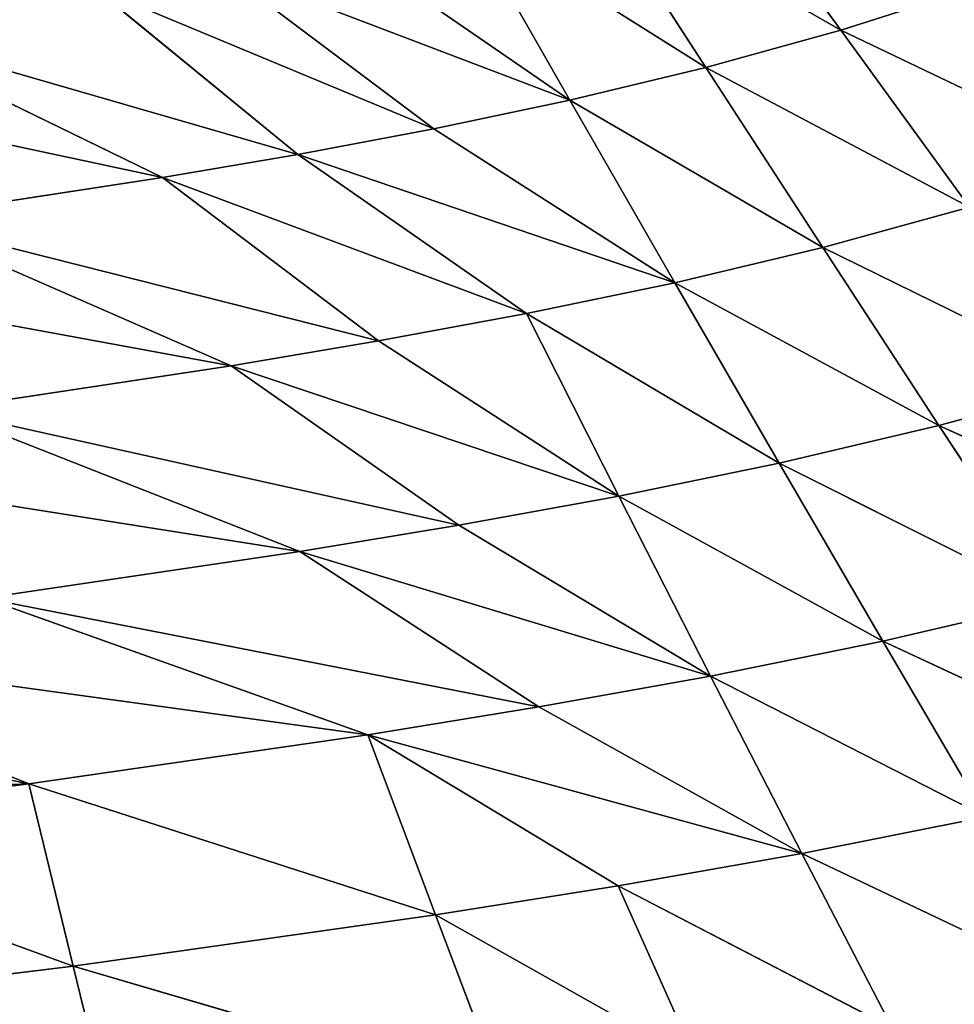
# Model space of a CAD drawing. Extents: x 0 to 605, y 0 to 400.
# Tile 749 of 1056: x 325 to 359, y 92 to 127. Entities that reach past the tile are written whole.
import ezdxf

# ---------------------------------------------------------------- set-up
doc = ezdxf.new("R2010")
doc.units = 0
doc.header["$LTSCALE"] = 25.4
doc.layers.get('0').update_dxf_attribs({"linetype": 'CONTINUOUS'})

# ---------------------------------------------------------------- blocks, each defined once
blk = doc.blocks.new('ATLANTA610_-_S_STL')
at = {"color": 0}
for p, q in [((327.338, 33.934, 306.696), (328.909, 35.6, 313.09)), ((327.338, 33.934, 306.696), (328.909, 35.6, 313.09)), ((327.338, 33.934, 306.696), (342.704, 35.199, 311.198)), ((327.338, 33.934, 306.696), (342.704, 35.199, 311.198)), ((342.704, 35.199, 311.198), (340.305, 33.596, 304.867)), ((342.704, 35.199, 311.198), (340.305, 33.596, 304.867)), ((349.663, 35.005, 310.117), (340.305, 33.596, 304.867)), ((349.663, 35.005, 310.117), (340.305, 33.596, 304.867)), ((349.663, 35.005, 310.117), (346.845, 33.432, 303.826)), ((349.663, 35.005, 310.117), (346.845, 33.432, 303.826)), ((346.845, 33.432, 303.826), (356.655, 34.815, 308.908)), ((346.845, 33.432, 303.826), (356.655, 34.815, 308.908)), ((353.417, 33.272, 302.667), (356.655, 34.815, 308.908)), ((353.417, 33.272, 302.667), (356.655, 34.815, 308.908)), ((353.417, 33.272, 302.667), (363.661, 34.631, 307.535)), ((353.417, 33.272, 302.667), (363.661, 34.631, 307.535)), ((314.439, 34.283, 308.277), (327.338, 33.934, 306.696)), ((314.439, 34.283, 308.277), (327.338, 33.934, 306.696)), ((313.685, 32.764, 301.7), (327.338, 33.934, 306.696)), ((313.685, 32.764, 301.7), (327.338, 33.934, 306.696)), ((325.755, 32.473, 300.175), (327.338, 33.934, 306.696)), ((325.755, 32.473, 300.175), (327.338, 33.934, 306.696)), ((327.338, 33.934, 306.696), (340.305, 33.596, 304.867)), ((327.338, 33.934, 306.696), (340.305, 33.596, 304.867)), ((325.755, 32.473, 300.175), (340.305, 33.596, 304.867)), ((325.755, 32.473, 300.175), (340.305, 33.596, 304.867)), ((340.305, 33.596, 304.867), (337.887, 32.191, 298.421)), ((340.305, 33.596, 304.867), (337.887, 32.191, 298.421)), ((346.845, 33.432, 303.826), (340.305, 33.596, 304.867)), ((346.845, 33.432, 303.826), (340.305, 33.596, 304.867)), ((346.845, 33.432, 303.826), (337.887, 32.191, 298.421)), ((346.845, 33.432, 303.826), (337.887, 32.191, 298.421)), ((344.006, 32.054, 297.427), (353.417, 33.272, 302.667)), ((344.006, 32.054, 297.427), (353.417, 33.272, 302.667)), ((346.845, 33.432, 303.826), (353.417, 33.272, 302.667)), ((346.845, 33.432, 303.826), (353.417, 33.272, 302.667)), ((350.154, 31.921, 296.322), (353.417, 33.272, 302.667)), ((350.154, 31.921, 296.322), (353.417, 33.272, 302.667)), ((350.154, 31.921, 296.322), (360.002, 33.117, 301.354)), ((350.154, 31.921, 296.322), (360.002, 33.117, 301.354)), ((353.417, 33.272, 302.667), (360.002, 33.117, 301.354)), ((353.417, 33.272, 302.667), (360.002, 33.117, 301.354)), ((360.002, 33.117, 301.354), (356.315, 31.791, 295.075)), ((360.002, 33.117, 301.354), (356.315, 31.791, 295.075)), ((313.685, 32.764, 301.7), (325.755, 32.473, 300.175)), ((313.685, 32.764, 301.7), (325.755, 32.473, 300.175)), ((366.572, 32.967, 299.849), (356.315, 31.791, 295.075)), ((366.572, 32.967, 299.849), (356.315, 31.791, 295.075)), ((312.925, 31.437, 294.996), (325.755, 32.473, 300.175)), ((312.925, 31.437, 294.996), (325.755, 32.473, 300.175)), ((325.755, 32.473, 300.175), (337.887, 32.191, 298.421)), ((325.755, 32.473, 300.175), (337.887, 32.191, 298.421)), ((324.16, 31.197, 293.538), (337.887, 32.191, 298.421)), ((324.16, 31.197, 293.538), (337.887, 32.191, 298.421)), ((344.006, 32.054, 297.427), (335.453, 30.964, 291.869)), ((344.006, 32.054, 297.427), (335.453, 30.964, 291.869)), ((344.006, 32.054, 297.427), (337.887, 32.191, 298.421)), ((344.006, 32.054, 297.427), (337.887, 32.191, 298.421)), ((344.006, 32.054, 297.427), (350.154, 31.921, 296.322)), ((344.006, 32.054, 297.427), (350.154, 31.921, 296.322)), ((341.148, 30.852, 290.927), (350.154, 31.921, 296.322)), ((341.148, 30.852, 290.927), (350.154, 31.921, 296.322)), ((346.87, 30.741, 289.882), (350.154, 31.921, 296.322)), ((346.87, 30.741, 289.882), (350.154, 31.921, 296.322)), ((346.87, 30.741, 289.882), (356.315, 31.791, 295.075)), ((346.87, 30.741, 289.882), (356.315, 31.791, 295.075)), ((350.154, 31.921, 296.322), (356.315, 31.791, 295.075)), ((350.154, 31.921, 296.322), (356.315, 31.791, 295.075)), ((356.315, 31.791, 295.075), (352.604, 30.634, 288.705)), ((356.315, 31.791, 295.075), (352.604, 30.634, 288.705)), ((362.462, 31.666, 293.648), (356.315, 31.791, 295.075)), ((362.462, 31.666, 293.648), (356.315, 31.791, 295.075)), ((362.462, 31.666, 293.648), (352.604, 30.634, 288.705)), ((362.462, 31.666, 293.648), (352.604, 30.634, 288.705)), ((358.325, 30.531, 287.361), (362.462, 31.666, 293.648)), ((358.325, 30.531, 287.361), (362.462, 31.666, 293.648)), ((368.567, 31.545, 292.005), (358.325, 30.531, 287.361)), ((368.567, 31.545, 292.005), (358.325, 30.531, 287.361)), ((324.16, 31.197, 293.538), (335.453, 30.964, 291.869)), ((324.16, 31.197, 293.538), (335.453, 30.964, 291.869)), ((322.556, 30.086, 286.796), (335.453, 30.964, 291.869)), ((322.556, 30.086, 286.796), (335.453, 30.964, 291.869)), ((341.148, 30.852, 290.927), (333.003, 29.896, 285.222)), ((341.148, 30.852, 290.927), (333.003, 29.896, 285.222)), ((341.148, 30.852, 290.927), (335.453, 30.964, 291.869)), ((341.148, 30.852, 290.927), (335.453, 30.964, 291.869)), ((338.272, 29.804, 284.335), (346.87, 30.741, 289.882)), ((338.272, 29.804, 284.335), (346.87, 30.741, 289.882)), ((341.148, 30.852, 290.927), (346.87, 30.741, 289.882)), ((341.148, 30.852, 290.927), (346.87, 30.741, 289.882)), ((343.566, 29.715, 283.354), (346.87, 30.741, 289.882)), ((343.566, 29.715, 283.354), (346.87, 30.741, 289.882)), ((346.87, 30.741, 289.882), (352.604, 30.634, 288.705)), ((346.87, 30.741, 289.882), (352.604, 30.634, 288.705)), ((343.566, 29.715, 283.354), (352.604, 30.634, 288.705)), ((343.566, 29.715, 283.354), (352.604, 30.634, 288.705)), ((352.604, 30.634, 288.705), (348.871, 29.627, 282.251)), ((352.604, 30.634, 288.705), (348.871, 29.627, 282.251)), ((358.325, 30.531, 287.361), (348.871, 29.627, 282.251)), ((358.325, 30.531, 287.361), (348.871, 29.627, 282.251)), ((358.325, 30.531, 287.361), (352.604, 30.634, 288.705)), ((358.325, 30.531, 287.361), (352.604, 30.634, 288.705)), ((354.164, 29.543, 280.995), (358.325, 30.531, 287.361)), ((354.164, 29.543, 280.995), (358.325, 30.531, 287.361)), ((364.007, 30.431, 285.817), (354.164, 29.543, 280.995)), ((364.007, 30.431, 285.817), (354.164, 29.543, 280.995)), ((364.007, 30.431, 285.817), (358.325, 30.531, 287.361)), ((364.007, 30.431, 285.817), (358.325, 30.531, 287.361)), ((322.556, 30.086, 286.796), (333.003, 29.896, 285.222)), ((322.556, 30.086, 286.796), (333.003, 29.896, 285.222)), ((320.942, 29.123, 279.958), (333.003, 29.896, 285.222)), ((320.942, 29.123, 279.958), (333.003, 29.896, 285.222)), ((338.272, 29.804, 284.335), (330.54, 28.971, 278.486)), ((338.272, 29.804, 284.335), (330.54, 28.971, 278.486)), ((338.272, 29.804, 284.335), (333.003, 29.896, 285.222)), ((338.272, 29.804, 284.335), (333.003, 29.896, 285.222)), ((335.381, 28.897, 277.659), (343.566, 29.715, 283.354)), ((335.381, 28.897, 277.659), (343.566, 29.715, 283.354)), ((338.272, 29.804, 284.335), (343.566, 29.715, 283.354)), ((338.272, 29.804, 284.335), (343.566, 29.715, 283.354)), ((340.244, 28.825, 276.746), (348.871, 29.627, 282.251)), ((340.244, 28.825, 276.746), (348.871, 29.627, 282.251)), ((343.566, 29.715, 283.354), (348.871, 29.627, 282.251)), ((343.566, 29.715, 283.354), (348.871, 29.627, 282.251)), ((348.871, 29.627, 282.251), (345.117, 28.755, 275.721)), ((348.871, 29.627, 282.251), (345.117, 28.755, 275.721)), ((354.164, 29.543, 280.995), (348.871, 29.627, 282.251)), ((354.164, 29.543, 280.995), (348.871, 29.627, 282.251)), ((354.164, 29.543, 280.995), (345.117, 28.755, 275.721)), ((354.164, 29.543, 280.995), (345.117, 28.755, 275.721)), ((349.98, 28.687, 274.556), (354.164, 29.543, 280.995)), ((349.98, 28.687, 274.556), (354.164, 29.543, 280.995)), ((359.42, 29.461, 279.553), (349.98, 28.687, 274.556)), ((359.42, 29.461, 279.553), (349.98, 28.687, 274.556)), ((359.42, 29.461, 279.553), (354.164, 29.543, 280.995)), ((359.42, 29.461, 279.553), (354.164, 29.543, 280.995)), ((359.42, 29.461, 279.553), (354.809, 28.621, 273.221)), ((359.42, 29.461, 279.553), (354.809, 28.621, 273.221)), ((354.809, 28.621, 273.221), (364.622, 29.383, 277.906)), ((354.809, 28.621, 273.221), (364.622, 29.383, 277.906)), ((319.321, 28.294, 273.032), (330.54, 28.971, 278.486)), ((319.321, 28.294, 273.032), (330.54, 28.971, 278.486)), ((320.942, 29.123, 279.958), (330.54, 28.971, 278.486)), ((320.942, 29.123, 279.958), (330.54, 28.971, 278.486)), ((335.381, 28.897, 277.659), (328.065, 28.174, 271.67)), ((335.381, 28.897, 277.659), (328.065, 28.174, 271.67)), ((335.381, 28.897, 277.659), (330.54, 28.971, 278.486)), ((335.381, 28.897, 277.659), (330.54, 28.971, 278.486)), ((335.381, 28.897, 277.659), (340.244, 28.825, 276.746)), ((335.381, 28.897, 277.659), (340.244, 28.825, 276.746)), ((332.475, 28.116, 270.907), (340.244, 28.825, 276.746)), ((332.475, 28.116, 270.907), (340.244, 28.825, 276.746)), ((336.906, 28.059, 270.065), (345.117, 28.755, 275.721)), ((336.906, 28.059, 270.065), (345.117, 28.755, 275.721)), ((340.244, 28.825, 276.746), (345.117, 28.755, 275.721)), ((340.244, 28.825, 276.746), (345.117, 28.755, 275.721)), ((345.117, 28.755, 275.721), (341.346, 28.004, 269.121)), ((345.117, 28.755, 275.721), (341.346, 28.004, 269.121)), ((349.98, 28.687, 274.556), (341.346, 28.004, 269.121)), ((349.98, 28.687, 274.556), (341.346, 28.004, 269.121)), ((349.98, 28.687, 274.556), (345.117, 28.755, 275.721)), ((349.98, 28.687, 274.556), (345.117, 28.755, 275.721)), ((345.776, 27.95, 268.05), (349.98, 28.687, 274.556)), ((345.776, 27.95, 268.05), (349.98, 28.687, 274.556)), ((354.809, 28.621, 273.221), (345.776, 27.95, 268.05)), ((354.809, 28.621, 273.221), (345.776, 27.95, 268.05)), ((354.809, 28.621, 273.221), (349.98, 28.687, 274.556)), ((354.809, 28.621, 273.221), (349.98, 28.687, 274.556)), ((354.809, 28.621, 273.221), (350.175, 27.898, 266.824)), ((354.809, 28.621, 273.221), (350.175, 27.898, 266.824)), ((354.809, 28.621, 273.221), (359.588, 28.558, 271.696)), ((354.809, 28.621, 273.221), (359.588, 28.558, 271.696))]:
    blk.add_line(p, q, dxfattribs=at)
mesh = blk.add_polyface(dxfattribs=at)
corners = [(367.291, 36.355, 313.611), (363.661, 34.631, 307.535), (356.655, 34.815, 308.908)]
mesh.append_faces([[corners[k] for k in face] for face in [(0, 1, 2)]], dxfattribs={"color": 0})
mesh = blk.add_polyface(dxfattribs=at)
corners = [(328.909, 35.6, 313.09), (327.338, 33.934, 306.696), (314.439, 34.283, 308.277)]
mesh.append_faces([[corners[k] for k in face] for face in [(0, 1, 2)]], dxfattribs={"color": 0})
mesh = blk.add_polyface(dxfattribs=at)
corners = [(328.909, 35.6, 313.09), (342.704, 35.199, 311.198), (327.338, 33.934, 306.696)]
mesh.append_faces([[corners[k] for k in face] for face in [(0, 1, 2)]], dxfattribs={"color": 0})
mesh = blk.add_polyface(dxfattribs=at)
corners = [(342.704, 35.199, 311.198), (340.305, 33.596, 304.867), (327.338, 33.934, 306.696)]
mesh.append_faces([[corners[k] for k in face] for face in [(0, 1, 2)]], dxfattribs={"color": 0})
mesh = blk.add_polyface(dxfattribs=at)
corners = [(342.704, 35.199, 311.198), (349.663, 35.005, 310.117), (340.305, 33.596, 304.867)]
mesh.append_faces([[corners[k] for k in face] for face in [(0, 1, 2)]], dxfattribs={"color": 0})
mesh = blk.add_polyface(dxfattribs=at)
corners = [(349.663, 35.005, 310.117), (346.845, 33.432, 303.826), (340.305, 33.596, 304.867)]
mesh.append_faces([[corners[k] for k in face] for face in [(0, 1, 2)]], dxfattribs={"color": 0})
mesh = blk.add_polyface(dxfattribs=at)
corners = [(349.663, 35.005, 310.117), (356.655, 34.815, 308.908), (346.845, 33.432, 303.826)]
mesh.append_faces([[corners[k] for k in face] for face in [(0, 1, 2)]], dxfattribs={"color": 0})
mesh = blk.add_polyface(dxfattribs=at)
corners = [(356.655, 34.815, 308.908), (353.417, 33.272, 302.667), (346.845, 33.432, 303.826)]
mesh.append_faces([[corners[k] for k in face] for face in [(0, 1, 2)]], dxfattribs={"color": 0})
mesh = blk.add_polyface(dxfattribs=at)
corners = [(356.655, 34.815, 308.908), (363.661, 34.631, 307.535), (353.417, 33.272, 302.667)]
mesh.append_faces([[corners[k] for k in face] for face in [(0, 1, 2)]], dxfattribs={"color": 0})
mesh = blk.add_polyface(dxfattribs=at)
corners = [(363.661, 34.631, 307.535), (360.002, 33.117, 301.354), (353.417, 33.272, 302.667)]
mesh.append_faces([[corners[k] for k in face] for face in [(0, 1, 2)]], dxfattribs={"color": 0})
mesh = blk.add_polyface(dxfattribs=at)
corners = [(314.439, 34.283, 308.277), (327.338, 33.934, 306.696), (313.685, 32.764, 301.7)]
mesh.append_faces([[corners[k] for k in face] for face in [(0, 1, 2)]], dxfattribs={"color": 0})
mesh = blk.add_polyface(dxfattribs=at)
corners = [(327.338, 33.934, 306.696), (325.755, 32.473, 300.175), (313.685, 32.764, 301.7)]
mesh.append_faces([[corners[k] for k in face] for face in [(0, 1, 2)]], dxfattribs={"color": 0})
mesh = blk.add_polyface(dxfattribs=at)
corners = [(327.338, 33.934, 306.696), (340.305, 33.596, 304.867), (325.755, 32.473, 300.175)]
mesh.append_faces([[corners[k] for k in face] for face in [(0, 1, 2)]], dxfattribs={"color": 0})
mesh = blk.add_polyface(dxfattribs=at)
corners = [(340.305, 33.596, 304.867), (337.887, 32.191, 298.421), (325.755, 32.473, 300.175)]
mesh.append_faces([[corners[k] for k in face] for face in [(0, 1, 2)]], dxfattribs={"color": 0})
mesh = blk.add_polyface(dxfattribs=at)
corners = [(340.305, 33.596, 304.867), (346.845, 33.432, 303.826), (337.887, 32.191, 298.421)]
mesh.append_faces([[corners[k] for k in face] for face in [(0, 1, 2)]], dxfattribs={"color": 0})
mesh = blk.add_polyface(dxfattribs=at)
corners = [(337.887, 32.191, 298.421), (353.417, 33.272, 302.667), (344.006, 32.054, 297.427), (346.845, 33.432, 303.826)]
mesh.append_faces([[corners[k] for k in face] for face in [(0, 1, 2), (1, 0, 3)]], dxfattribs={"vtx0": -1, "color": 0})
mesh = blk.add_polyface(dxfattribs=at)
corners = [(353.417, 33.272, 302.667), (350.154, 31.921, 296.322), (344.006, 32.054, 297.427)]
mesh.append_faces([[corners[k] for k in face] for face in [(0, 1, 2)]], dxfattribs={"color": 0})
mesh = blk.add_polyface(dxfattribs=at)
corners = [(353.417, 33.272, 302.667), (360.002, 33.117, 301.354), (350.154, 31.921, 296.322)]
mesh.append_faces([[corners[k] for k in face] for face in [(0, 1, 2)]], dxfattribs={"color": 0})
mesh = blk.add_polyface(dxfattribs=at)
corners = [(360.002, 33.117, 301.354), (356.315, 31.791, 295.075), (350.154, 31.921, 296.322)]
mesh.append_faces([[corners[k] for k in face] for face in [(0, 1, 2)]], dxfattribs={"color": 0})
mesh = blk.add_polyface(dxfattribs=at)
corners = [(360.002, 33.117, 301.354), (366.572, 32.967, 299.849), (356.315, 31.791, 295.075)]
mesh.append_faces([[corners[k] for k in face] for face in [(0, 1, 2)]], dxfattribs={"color": 0})
mesh = blk.add_polyface(dxfattribs=at)
corners = [(302.698, 31.525, 295.496), (325.755, 32.473, 300.175), (312.925, 31.437, 294.996), (302.698, 32.625, 301.063), (313.685, 32.764, 301.7)]
mesh.append_faces([[corners[k] for k in face] for face in [(0, 1, 2), (1, 3, 4)]], dxfattribs={"vtx0": -1, "color": 0})
mesh.append_faces([[corners[k] for k in face] for face in [(1, 0, 3)]], dxfattribs={"vtx0": -1, "vtx2": -1, "color": 0})
mesh = blk.add_polyface(dxfattribs=at)
corners = [(366.572, 32.967, 299.849), (362.462, 31.666, 293.648), (356.315, 31.791, 295.075)]
mesh.append_faces([[corners[k] for k in face] for face in [(0, 1, 2)]], dxfattribs={"color": 0})
mesh = blk.add_polyface(dxfattribs=at)
corners = [(312.925, 31.437, 294.996), (337.887, 32.191, 298.421), (324.16, 31.197, 293.538), (325.755, 32.473, 300.175)]
mesh.append_faces([[corners[k] for k in face] for face in [(0, 1, 2), (1, 0, 3)]], dxfattribs={"vtx0": -1, "color": 0})
mesh = blk.add_polyface(dxfattribs=at)
corners = [(324.16, 31.197, 293.538), (344.006, 32.054, 297.427), (335.453, 30.964, 291.869), (337.887, 32.191, 298.421)]
mesh.append_faces([[corners[k] for k in face] for face in [(0, 1, 2), (1, 0, 3)]], dxfattribs={"vtx0": -1, "color": 0})
mesh = blk.add_polyface(dxfattribs=at)
corners = [(335.453, 30.964, 291.869), (350.154, 31.921, 296.322), (341.148, 30.852, 290.927), (344.006, 32.054, 297.427)]
mesh.append_faces([[corners[k] for k in face] for face in [(0, 1, 2), (1, 0, 3)]], dxfattribs={"vtx0": -1, "color": 0})
mesh = blk.add_polyface(dxfattribs=at)
corners = [(350.154, 31.921, 296.322), (346.87, 30.741, 289.882), (341.148, 30.852, 290.927)]
mesh.append_faces([[corners[k] for k in face] for face in [(0, 1, 2)]], dxfattribs={"color": 0})
mesh = blk.add_polyface(dxfattribs=at)
corners = [(350.154, 31.921, 296.322), (356.315, 31.791, 295.075), (346.87, 30.741, 289.882)]
mesh.append_faces([[corners[k] for k in face] for face in [(0, 1, 2)]], dxfattribs={"color": 0})
mesh = blk.add_polyface(dxfattribs=at)
corners = [(356.315, 31.791, 295.075), (352.604, 30.634, 288.705), (346.87, 30.741, 289.882)]
mesh.append_faces([[corners[k] for k in face] for face in [(0, 1, 2)]], dxfattribs={"color": 0})
mesh = blk.add_polyface(dxfattribs=at)
corners = [(356.315, 31.791, 295.075), (362.462, 31.666, 293.648), (352.604, 30.634, 288.705)]
mesh.append_faces([[corners[k] for k in face] for face in [(0, 1, 2)]], dxfattribs={"color": 0})
mesh = blk.add_polyface(dxfattribs=at)
corners = [(362.462, 31.666, 293.648), (358.325, 30.531, 287.361), (352.604, 30.634, 288.705)]
mesh.append_faces([[corners[k] for k in face] for face in [(0, 1, 2)]], dxfattribs={"color": 0})
mesh = blk.add_polyface(dxfattribs=at)
corners = [(362.462, 31.666, 293.648), (368.567, 31.545, 292.005), (358.325, 30.531, 287.361)]
mesh.append_faces([[corners[k] for k in face] for face in [(0, 1, 2)]], dxfattribs={"color": 0})
mesh = blk.add_polyface(dxfattribs=at)
corners = [(368.567, 31.545, 292.005), (364.007, 30.431, 285.817), (358.325, 30.531, 287.361)]
mesh.append_faces([[corners[k] for k in face] for face in [(0, 1, 2)]], dxfattribs={"color": 0})
mesh = blk.add_polyface(dxfattribs=at)
corners = [(312.161, 30.28, 288.176), (335.453, 30.964, 291.869), (322.556, 30.086, 286.796), (324.16, 31.197, 293.538)]
mesh.append_faces([[corners[k] for k in face] for face in [(0, 1, 2), (1, 0, 3)]], dxfattribs={"vtx0": -1, "color": 0})
mesh = blk.add_polyface(dxfattribs=at)
corners = [(322.556, 30.086, 286.796), (341.148, 30.852, 290.927), (333.003, 29.896, 285.222), (335.453, 30.964, 291.869)]
mesh.append_faces([[corners[k] for k in face] for face in [(0, 1, 2), (1, 0, 3)]], dxfattribs={"vtx0": -1, "color": 0})
mesh = blk.add_polyface(dxfattribs=at)
corners = [(333.003, 29.896, 285.222), (346.87, 30.741, 289.882), (338.272, 29.804, 284.335), (341.148, 30.852, 290.927)]
mesh.append_faces([[corners[k] for k in face] for face in [(0, 1, 2), (1, 0, 3)]], dxfattribs={"vtx0": -1, "color": 0})
mesh = blk.add_polyface(dxfattribs=at)
corners = [(346.87, 30.741, 289.882), (343.566, 29.715, 283.354), (338.272, 29.804, 284.335)]
mesh.append_faces([[corners[k] for k in face] for face in [(0, 1, 2)]], dxfattribs={"color": 0})
mesh = blk.add_polyface(dxfattribs=at)
corners = [(346.87, 30.741, 289.882), (352.604, 30.634, 288.705), (343.566, 29.715, 283.354)]
mesh.append_faces([[corners[k] for k in face] for face in [(0, 1, 2)]], dxfattribs={"color": 0})
mesh = blk.add_polyface(dxfattribs=at)
corners = [(352.604, 30.634, 288.705), (348.871, 29.627, 282.251), (343.566, 29.715, 283.354)]
mesh.append_faces([[corners[k] for k in face] for face in [(0, 1, 2)]], dxfattribs={"color": 0})
mesh = blk.add_polyface(dxfattribs=at)
corners = [(352.604, 30.634, 288.705), (358.325, 30.531, 287.361), (348.871, 29.627, 282.251)]
mesh.append_faces([[corners[k] for k in face] for face in [(0, 1, 2)]], dxfattribs={"color": 0})
mesh = blk.add_polyface(dxfattribs=at)
corners = [(358.325, 30.531, 287.361), (354.164, 29.543, 280.995), (348.871, 29.627, 282.251)]
mesh.append_faces([[corners[k] for k in face] for face in [(0, 1, 2)]], dxfattribs={"color": 0})
mesh = blk.add_polyface(dxfattribs=at)
corners = [(358.325, 30.531, 287.361), (364.007, 30.431, 285.817), (354.164, 29.543, 280.995)]
mesh.append_faces([[corners[k] for k in face] for face in [(0, 1, 2)]], dxfattribs={"color": 0})
mesh = blk.add_polyface(dxfattribs=at)
corners = [(364.007, 30.431, 285.817), (359.42, 29.461, 279.553), (354.164, 29.543, 280.995)]
mesh.append_faces([[corners[k] for k in face] for face in [(0, 1, 2)]], dxfattribs={"color": 0})
mesh = blk.add_polyface(dxfattribs=at)
corners = [(311.392, 29.279, 281.253), (333.003, 29.896, 285.222), (320.942, 29.123, 279.958), (322.556, 30.086, 286.796)]
mesh.append_faces([[corners[k] for k in face] for face in [(0, 1, 2), (1, 0, 3)]], dxfattribs={"vtx0": -1, "color": 0})
mesh = blk.add_polyface(dxfattribs=at)
corners = [(320.942, 29.123, 279.958), (338.272, 29.804, 284.335), (330.54, 28.971, 278.486), (333.003, 29.896, 285.222)]
mesh.append_faces([[corners[k] for k in face] for face in [(0, 1, 2), (1, 0, 3)]], dxfattribs={"vtx0": -1, "color": 0})
mesh = blk.add_polyface(dxfattribs=at)
corners = [(330.54, 28.971, 278.486), (343.566, 29.715, 283.354), (335.381, 28.897, 277.659), (338.272, 29.804, 284.335)]
mesh.append_faces([[corners[k] for k in face] for face in [(0, 1, 2), (1, 0, 3)]], dxfattribs={"vtx0": -1, "color": 0})
mesh = blk.add_polyface(dxfattribs=at)
corners = [(335.381, 28.897, 277.659), (348.871, 29.627, 282.251), (340.244, 28.825, 276.746), (343.566, 29.715, 283.354)]
mesh.append_faces([[corners[k] for k in face] for face in [(0, 1, 2), (1, 0, 3)]], dxfattribs={"vtx0": -1, "color": 0})
mesh = blk.add_polyface(dxfattribs=at)
corners = [(348.871, 29.627, 282.251), (345.117, 28.755, 275.721), (340.244, 28.825, 276.746)]
mesh.append_faces([[corners[k] for k in face] for face in [(0, 1, 2)]], dxfattribs={"color": 0})
mesh = blk.add_polyface(dxfattribs=at)
corners = [(348.871, 29.627, 282.251), (354.164, 29.543, 280.995), (345.117, 28.755, 275.721)]
mesh.append_faces([[corners[k] for k in face] for face in [(0, 1, 2)]], dxfattribs={"color": 0})
mesh = blk.add_polyface(dxfattribs=at)
corners = [(354.164, 29.543, 280.995), (349.98, 28.687, 274.556), (345.117, 28.755, 275.721)]
mesh.append_faces([[corners[k] for k in face] for face in [(0, 1, 2)]], dxfattribs={"color": 0})
mesh = blk.add_polyface(dxfattribs=at)
corners = [(354.164, 29.543, 280.995), (359.42, 29.461, 279.553), (349.98, 28.687, 274.556)]
mesh.append_faces([[corners[k] for k in face] for face in [(0, 1, 2)]], dxfattribs={"color": 0})
mesh = blk.add_polyface(dxfattribs=at)
corners = [(359.42, 29.461, 279.553), (354.809, 28.621, 273.221), (349.98, 28.687, 274.556)]
mesh.append_faces([[corners[k] for k in face] for face in [(0, 1, 2)]], dxfattribs={"color": 0})
mesh = blk.add_polyface(dxfattribs=at)
corners = [(359.42, 29.461, 279.553), (364.622, 29.383, 277.906), (354.809, 28.621, 273.221)]
mesh.append_faces([[corners[k] for k in face] for face in [(0, 1, 2)]], dxfattribs={"color": 0})
mesh = blk.add_polyface(dxfattribs=at)
corners = [(364.622, 29.383, 277.906), (359.588, 28.558, 271.696), (354.809, 28.621, 273.221)]
mesh.append_faces([[corners[k] for k in face] for face in [(0, 1, 2)]], dxfattribs={"color": 0})
mesh = blk.add_polyface(dxfattribs=at)
corners = [(310.619, 28.417, 274.234), (330.54, 28.971, 278.486), (319.321, 28.294, 273.032), (320.942, 29.123, 279.958)]
mesh.append_faces([[corners[k] for k in face] for face in [(0, 1, 2), (1, 0, 3)]], dxfattribs={"vtx0": -1, "color": 0})
mesh = blk.add_polyface(dxfattribs=at)
corners = [(319.321, 28.294, 273.032), (335.381, 28.897, 277.659), (328.065, 28.174, 271.67), (330.54, 28.971, 278.486)]
mesh.append_faces([[corners[k] for k in face] for face in [(0, 1, 2), (1, 0, 3)]], dxfattribs={"vtx0": -1, "color": 0})
mesh = blk.add_polyface(dxfattribs=at)
corners = [(328.065, 28.174, 271.67), (340.244, 28.825, 276.746), (332.475, 28.116, 270.907), (335.381, 28.897, 277.659)]
mesh.append_faces([[corners[k] for k in face] for face in [(0, 1, 2), (1, 0, 3)]], dxfattribs={"vtx0": -1, "color": 0})
mesh = blk.add_polyface(dxfattribs=at)
corners = [(332.475, 28.116, 270.907), (345.117, 28.755, 275.721), (336.906, 28.059, 270.065), (340.244, 28.825, 276.746)]
mesh.append_faces([[corners[k] for k in face] for face in [(0, 1, 2), (1, 0, 3)]], dxfattribs={"vtx0": -1, "color": 0})
mesh = blk.add_polyface(dxfattribs=at)
corners = [(345.117, 28.755, 275.721), (341.346, 28.004, 269.121), (336.906, 28.059, 270.065)]
mesh.append_faces([[corners[k] for k in face] for face in [(0, 1, 2)]], dxfattribs={"color": 0})
mesh = blk.add_polyface(dxfattribs=at)
corners = [(345.117, 28.755, 275.721), (349.98, 28.687, 274.556), (341.346, 28.004, 269.121)]
mesh.append_faces([[corners[k] for k in face] for face in [(0, 1, 2)]], dxfattribs={"color": 0})
mesh = blk.add_polyface(dxfattribs=at)
corners = [(349.98, 28.687, 274.556), (345.776, 27.95, 268.05), (341.346, 28.004, 269.121)]
mesh.append_faces([[corners[k] for k in face] for face in [(0, 1, 2)]], dxfattribs={"color": 0})
mesh = blk.add_polyface(dxfattribs=at)
corners = [(349.98, 28.687, 274.556), (354.809, 28.621, 273.221), (345.776, 27.95, 268.05)]
mesh.append_faces([[corners[k] for k in face] for face in [(0, 1, 2)]], dxfattribs={"color": 0})
mesh = blk.add_polyface(dxfattribs=at)
corners = [(354.809, 28.621, 273.221), (350.175, 27.898, 266.824), (345.776, 27.95, 268.05)]
mesh.append_faces([[corners[k] for k in face] for face in [(0, 1, 2)]], dxfattribs={"color": 0})
mesh = blk.add_polyface(dxfattribs=at)
corners = [(354.809, 28.621, 273.221), (359.588, 28.558, 271.696), (350.175, 27.898, 266.824)]
mesh.append_faces([[corners[k] for k in face] for face in [(0, 1, 2)]], dxfattribs={"color": 0})
mesh = blk.add_polyface(dxfattribs=at)
corners = [(309.843, 27.682, 267.13), (328.065, 28.174, 271.67), (317.692, 27.587, 266.028), (319.321, 28.294, 273.032)]
mesh.append_faces([[corners[k] for k in face] for face in [(0, 1, 2), (1, 0, 3)]], dxfattribs={"vtx0": -1, "color": 0})

msp = doc.modelspace()

# ---------------------------------------------------------------- block references
at = {"color": 254, "extrusion": (0, -1, 5.55112e-17)}
msp.add_blockref('ATLANTA610_-_S_STL', (-0.269, -0.066, -399.883), dxfattribs=at)

doc.saveas('drawing.dxf')
